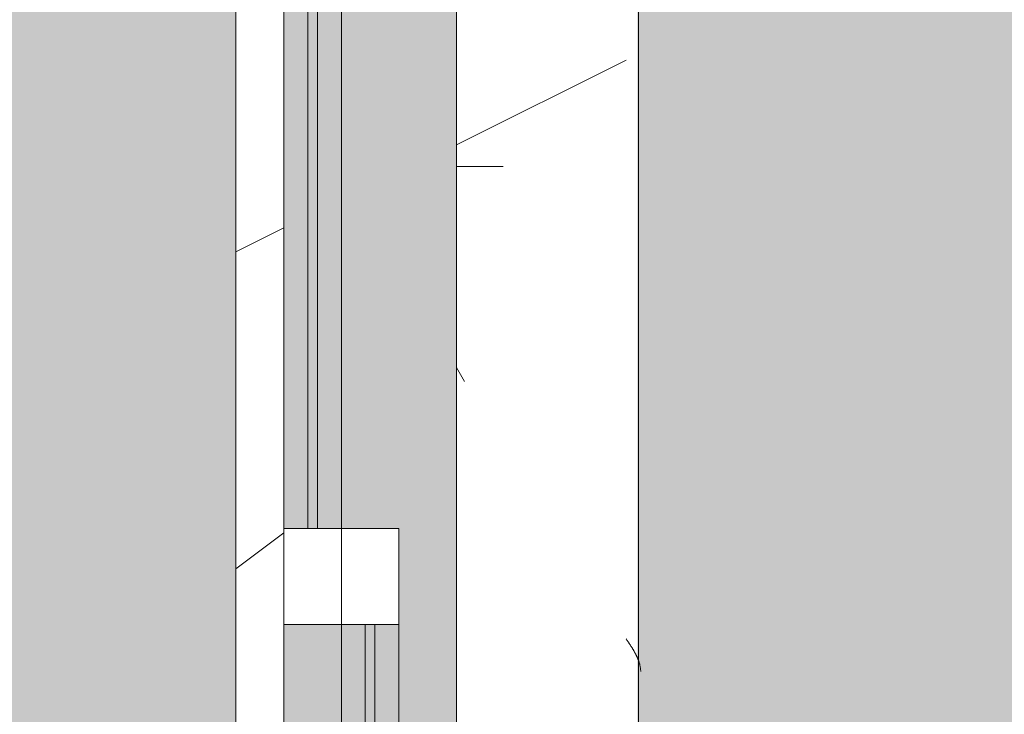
# Model space of a CAD drawing. Header units: millimetres. Extents: x 5980700 to 6194397, y -12939 to 2351883.
# Tile 211 of 587: x 6060451 to 6060965, y -968 to -606. Entities that reach past the tile are written whole.
import ezdxf

# ---------------------------------------------------------------- set-up
doc = ezdxf.new("R2010")
doc.units = ezdxf.units.MM
for name, color, linetype, lineweight in [('A-DOOR-FRAM', 31, 'Continuous', 18), ('A-DOOR-GLAZ', 31, 'Continuous', 9), ('A-FLOR-PATT', 8, 'Continuous', 18), ('A-GLAZ', 151, 'Continuous', 9), ('A-GLAZ-SILL', 1, 'Continuous', 9), ('A-WALL', 113, 'Continuous', 18), ('A-WALL-PATT', 111, 'Continuous', 25)]:
    doc.layers.add(name, color=color, linetype=linetype, lineweight=lineweight)

# ---------------------------------------------------------------- blocks, each defined once
blk = doc.blocks.new('FX-HRT-JANELA_CORRER-4FLS - 270x190cm-4FLS-ALU-3_0cmFolha 5-V55-PLANTA DE CAIMENTO DE PISOS - TÉRREO')
at = {"layer": 'A-DOOR-FRAM', "lineweight": 5}
h = blk.add_hatch(color=251, dxfattribs=at)
h.paths.add_polyline_path([(1280.000000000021, -34.99999999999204), (690.000000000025, -34.99999999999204), (690.000000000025, -47.4999999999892), (1280.000000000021, -47.4999999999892)])
h.paths.add_polyline_path([(1280.000000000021, -17.49999999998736), (690.000000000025, -17.49999999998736), (690.000000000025, -29.99999999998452), (1280.000000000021, -29.99999999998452)])
h = blk.add_hatch(color=251, dxfattribs=at)
h.paths.add_polyline_path([(639.9999999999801, -77.49999999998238), (639.9999999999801, -64.99999999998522), (49.99999999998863, -64.99999999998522), (49.99999999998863, -77.49999999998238), (456.7510538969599, -77.49999999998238)])
h.paths.add_polyline_path([(639.9999999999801, -57.49999999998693), (639.9999999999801, -47.4999999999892), (49.99999999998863, -47.49999999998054), (49.99999999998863, -59.99999999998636), (639.9999999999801, -59.99999999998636)])
at = {"layer": 'A-DOOR-GLAZ', "lineweight": 5}
h = blk.add_hatch(dxfattribs=at)
h.set_pattern_fill('FP_77', color=256, style=0, pattern_type=2)
h.set_pattern_definition([(135, (-231.441, -20191.887), (-449.0128060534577, -449.0128060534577), []), (135, (-231.441, -20033.137), (-898.0256121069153, 5.684341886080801e-14), []), (135, (-231.441, -20350.637), (-898.0256121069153, 5.684341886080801e-14), [])])
h.paths.add_polyline_path([(1329.999999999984, -29.99999999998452), (1329.999999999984, -17.50000000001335), (1280.000000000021, -17.49999999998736), (1280.000000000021, -47.4999999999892), (1329.999999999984, -47.4999999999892), (1329.999999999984, -34.99999999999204)])
h.paths.add_polyline_path([(690.000000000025, -47.4999999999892), (690.000000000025, -17.49999999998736), (639.9999999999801, -17.49999999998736), (639.9999999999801, -47.4999999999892)])
for points in [[(1280.000000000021, -29.99999999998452), (690.000000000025, -29.99999999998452), (690.000000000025, -34.99999999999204), (1280.000000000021, -34.99999999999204)], [(639.9999999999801, -64.99999999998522), (639.9999999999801, -59.99999999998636), (49.99999999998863, -59.99999999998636), (49.99999999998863, -64.99999999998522), (456.7510538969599, -64.99999999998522)]]:
    blk.add_hatch(color=255, dxfattribs=at).paths.add_polyline_path(points)
at = {"layer": 'A-GLAZ', "lineweight": 5}
h = blk.add_hatch(color=251, dxfattribs=at)
h.paths.add_polyline_path([(1329.999999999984, -77.49999999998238), (1329.999999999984, -47.4999999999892), (690.000000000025, -47.4999999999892), (689.9999999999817, -77.49999999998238), (1221.320620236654, -77.49999999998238)])
h.paths.add_polyline_path([(1329.999999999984, -17.49999999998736), (1329.999999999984, 12.50000000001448), (-1330.000000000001, 12.50000000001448), (-1330.000000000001, -17.49999999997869), (-639.9999999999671, -17.49999999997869), (-640.0000000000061, -47.49999999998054), (639.9999999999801, -47.4999999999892), (639.9999999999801, -17.49999999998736), (1280.000000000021, -17.49999999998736)])
h.paths.add_polyline_path([(-689.9999999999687, -47.49999999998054), (-1330.000000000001, -47.49999999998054), (-1330.000000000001, -77.49999999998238), (-690.000000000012, -77.49999999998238), (-690.000000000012, -57.49999999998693)])
at = {"layer": 'A-DOOR-FRAM', "color": 250, "lineweight": 5}
for p, q in [((690.0000000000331, -17.50000000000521), (640.0000000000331, -17.50000000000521)), ((640.0000000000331, -17.50000000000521), (640.0000000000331, -47.50000000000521)), ((690.0000000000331, -47.50000000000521), (690.0000000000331, -17.50000000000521)), ((639.9999999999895, -77.49999999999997), (639.9999999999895, -47.49999999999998)), ((640.0000000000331, -47.50000000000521), (690.0000000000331, -47.50000000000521)), ((689.9999999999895, -47.49999999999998), (689.9999999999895, -77.49999999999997)), ((689.9999999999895, -77.49999999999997), (639.9999999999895, -77.49999999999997))]:
    blk.add_line(p, q, dxfattribs=at)
at = {"layer": 'A-DOOR-FRAM', "color": 90, "lineweight": 5}
for p, q in [((1280.000000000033, -17.50000000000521), (690.0000000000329, -17.50000000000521)), ((49.99999999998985, -47.49999999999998), (639.9999999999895, -47.49999999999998)), ((690.0000000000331, -47.50000000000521), (1280.000000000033, -47.50000000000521)), ((639.9999999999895, -77.49999999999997), (49.99999999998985, -77.49999999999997))]:
    blk.add_line(p, q, dxfattribs=at)
at = {"layer": 'A-DOOR-GLAZ', "color": 250, "lineweight": 5}
for p, q in [((1280.000000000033, -30.00000000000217), (690.0000000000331, -30.00000000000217)), ((690.0000000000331, -30.00000000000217), (690.0000000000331, -35.00000000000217)), ((690.0000000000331, -35.00000000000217), (1280.000000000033, -35.00000000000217)), ((49.99999999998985, -59.99999999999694), (639.9999999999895, -59.99999999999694)), ((639.9999999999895, -59.99999999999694), (639.9999999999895, -64.99999999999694)), ((639.9999999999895, -64.99999999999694), (49.99999999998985, -64.99999999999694))]:
    blk.add_line(p, q, dxfattribs=at)
at = {"layer": 'A-GLAZ', "color": 90, "lineweight": 5}
for p, q in [((1329.999999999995, 12.49999999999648), (-1330.000000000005, 12.49999999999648)), ((689.9999999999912, -77.5), (1329.999999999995, -77.5))]:
    blk.add_line(p, q, dxfattribs=at)
blk = doc.blocks.new('FP_57-PLANTA DE CAIMENTO DE PISOS - TÉRREO')
at = {"layer": 'A-GLAZ-SILL', "lineweight": 5}
for p, q in [((709.9262342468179, 107.832923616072), (710.1518938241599, 107.9010792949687)), ((710.1518938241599, 107.9010792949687), (710.3775534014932, 107.9664662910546)), ((710.3775534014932, 107.9664662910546), (710.6032129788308, 108.029058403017)), ((710.6032129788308, 108.029058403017), (710.8288725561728, 108.0888305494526)), ((710.8288725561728, 108.0888305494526), (711.0545321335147, 108.1457587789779)), ((711.0545321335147, 108.1457587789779), (711.2801917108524, 108.1998202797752)), ((711.2801917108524, 108.1998202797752), (711.5058512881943, 108.2509933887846)), ((711.5058512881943, 108.2509933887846), (711.7315108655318, 108.2992576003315)), ((711.7315108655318, 108.2992576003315), (711.9571704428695, 108.3445935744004)), ((711.9571704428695, 108.3445935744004), (712.1828300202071, 108.3869831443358)), ((712.1828300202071, 108.3869831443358), (712.4084895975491, 108.4264093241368)), ((712.4084895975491, 108.4264093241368), (712.6341491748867, 108.4628563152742)), ((712.6341491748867, 108.4628563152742), (712.8598087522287, 108.496309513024)), ((712.8598087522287, 108.496309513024), (713.0854683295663, 108.5267555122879)), ((713.0854683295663, 108.5267555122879), (713.311127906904, 108.5541821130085)), ((713.311127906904, 108.5541821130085), (713.5367874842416, 108.5785783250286)), ((713.5367874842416, 108.5785783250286), (713.7624470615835, 108.5999343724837)), ((713.7624470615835, 108.5999343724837), (713.9881066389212, 108.6182416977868)), ((713.9881066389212, 108.6182416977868), (714.2137662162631, 108.6334929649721)), ((714.2137662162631, 108.6334929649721), (714.4394257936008, 108.6456820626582)), ((714.4394257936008, 108.6456820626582), (714.6650853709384, 108.6548041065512)), ((699.9972128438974, 102.6675251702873), (700.222872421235, 102.8170599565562)), ((700.222872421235, 102.8170599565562), (700.4485319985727, 102.9658632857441)), ((700.4485319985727, 102.9658632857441), (700.6741915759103, 103.1138755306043)), ((700.6741915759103, 103.1138755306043), (700.8998511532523, 103.2610373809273)), ((700.8998511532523, 103.2610373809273), (701.1255107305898, 103.4072898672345)), ((701.1255107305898, 103.4072898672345), (701.3511703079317, 103.5525743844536)), ((701.3511703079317, 103.5525743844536), (701.5768298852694, 103.6968327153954)), ((701.5768298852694, 103.6968327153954), (701.8024894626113, 103.840007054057)), ((701.8024894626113, 103.840007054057), (702.0281490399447, 103.9820400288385)), ((702.0281490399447, 103.9820400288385), (702.2538086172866, 104.1228747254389)), ((702.2538086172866, 104.1228747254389), (702.4794681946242, 104.2624547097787)), ((702.4794681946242, 104.2624547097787), (702.7051277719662, 104.4007240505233)), ((702.7051277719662, 104.4007240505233), (702.9307873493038, 104.5376273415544)), ((702.9307873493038, 104.5376273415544), (703.1564469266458, 104.6731097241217)), ((703.1564469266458, 104.6731097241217), (703.3821065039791, 104.8071169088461)), ((703.3821065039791, 104.8071169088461), (703.6077660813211, 104.9395951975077)), ((703.6077660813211, 104.9395951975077), (703.8334256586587, 105.0704915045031)), ((703.8334256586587, 105.0704915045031), (704.0590852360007, 105.1997533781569)), ((704.0590852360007, 105.1997533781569), (704.2847448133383, 105.3273290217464)), ((704.2847448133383, 105.3273290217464), (704.5104043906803, 105.4531673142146)), ((704.5104043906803, 105.4531673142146), (704.7360639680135, 105.5772178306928)), ((704.7360639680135, 105.5772178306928), (704.9617235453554, 105.6994308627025)), ((704.9617235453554, 105.6994308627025), (705.1873831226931, 105.819757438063)), ((705.1873831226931, 105.819757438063), (705.413042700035, 105.9381493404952)), ((705.413042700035, 105.9381493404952), (705.6387022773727, 106.0545591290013)), ((705.6387022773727, 106.0545591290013), (705.8643618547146, 106.1689401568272)), ((705.8643618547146, 106.1689401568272), (706.0900214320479, 106.2812465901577)), ((706.0900214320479, 106.2812465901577), (706.3156810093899, 106.3914334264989)), ((706.3156810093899, 106.3914334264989), (706.5413405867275, 106.499456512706)), ((706.5413405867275, 106.499456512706), (706.7670001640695, 106.6052725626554)), ((706.7670001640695, 106.6052725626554), (706.9926597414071, 106.708839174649)), ((706.9926597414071, 106.708839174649), (707.2183193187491, 106.8101148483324)), ((707.2183193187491, 106.8101148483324), (707.4439788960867, 106.9090590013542)), ((707.4439788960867, 106.9090590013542), (707.6696384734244, 107.0056319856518)), ((707.6696384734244, 107.0056319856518), (707.8952980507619, 107.0997951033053)), ((707.8952980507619, 107.0997951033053), (708.1209576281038, 107.1915106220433)), ((708.1209576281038, 107.1915106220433), (708.3466172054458, 107.2807417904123)), ((708.3466172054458, 107.2807417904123), (708.5722767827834, 107.3674528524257)), ((708.5722767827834, 107.3674528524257), (708.7979363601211, 107.4516090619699)), ((708.7979363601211, 107.4516090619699), (709.0235959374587, 107.5331766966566)), ((709.0235959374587, 107.5331766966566), (709.2492555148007, 107.6121230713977)), ((709.2492555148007, 107.6121230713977), (709.4749150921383, 107.6884165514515)), ((709.4749150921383, 107.6884165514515), (709.7005746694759, 107.7620265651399)), ((709.7005746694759, 107.7620265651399), (709.9262342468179, 107.832923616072)), ((697.5149574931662, 100.9916647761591), (697.7406170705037, 101.1452436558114)), ((697.7406170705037, 101.1452436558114), (697.9662766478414, 101.2987609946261)), ((697.9662766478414, 101.2987609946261), (698.1919362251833, 101.4521552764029)), ((698.1919362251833, 101.4521552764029), (698.417595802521, 101.605365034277)), ((698.417595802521, 101.605365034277), (698.6432553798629, 101.7583288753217)), ((698.6432553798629, 101.7583288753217), (698.8689149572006, 101.9109855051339)), ((698.8689149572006, 101.9109855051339), (699.0945745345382, 102.0632737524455)), ((699.0945745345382, 102.0632737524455), (699.3202341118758, 102.215132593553)), ((699.3202341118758, 102.215132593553), (699.5458936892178, 102.3665011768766)), ((699.5458936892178, 102.3665011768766), (699.7715532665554, 102.5173188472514)), ((699.7715532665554, 102.5173188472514), (699.9972128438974, 102.6675251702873))]:
    blk.add_line(p, q, dxfattribs=at)
at = {"layer": 'A-GLAZ-SILL', "color": 90, "lineweight": 5}
blk.add_line((1374.999999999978, 107.4999999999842), (-1374.999999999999, 107.4999999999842), dxfattribs=at)
blk = doc.blocks.new('CC_PEITORIL - PEITORIL-V56-PLANTA DE CAIMENTO DE PISOS - TÉRREO')
at = {"layer": 'A-GLAZ-SILL', "lineweight": 5}
h = blk.add_hatch(dxfattribs=at)
h.set_pattern_fill('FP_78', color=256, style=0, pattern_type=2)
h.set_pattern_definition([(90, (-231.441, -20191.887), (-101.6, 406.4), [33.528, -271.272, 33.528, -271.272, -1625.6]), (90, (-231.441, -20191.887), (-101.6, 406.4), [-609.6, 33.528, -576.072, 33.528, -271.272, -711.2]), (90, (-231.441, -20191.887), (-101.6, 406.4), [-1524, 33.528, -169.672, 33.528, -474.472]), (210, (-282.241, -20039.487), (-301.1527240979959, -291.1881810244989), [33.528, -271.272, 33.528, -1896.872]), (210, (-282.241, -20039.487), (-301.1527240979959, -291.1881810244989), [-338.328, -271.272, 33.528, -576.072, -1016]), (210, (-282.241, -20039.487), (-301.1527240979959, -291.1881810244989), [-1219.2, 33.528, -271.272, 33.528, -677.672]), (210, (-282.241, -20039.487), (-301.1527240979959, -291.1881810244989), [-1557.528, -169.672, 33.528, -474.472]), (329.9999999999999, (-485.441, -19988.687), (402.7527240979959, -115.211818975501), [33.528, -271.272, 33.528, -1896.872]), (329.9999999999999, (-485.441, -19988.687), (402.7527240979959, -115.211818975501), [-338.328, -271.272, 33.528, -576.072, -1016]), (329.9999999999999, (-485.441, -19988.687), (402.7527240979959, -115.211818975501), [-1219.2, 33.528, -271.272, 33.528, -677.672]), (329.9999999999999, (-485.441, -19988.687), (402.7527240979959, -115.211818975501), [-1557.528, -169.672, 33.528, -474.472])])
h.paths.add_polyline_path([(1374.999999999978, 100.9916647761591), (-1374.999999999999, 100.9916647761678), (-1374.999999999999, 77.4999999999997), (-1350.000000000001, 77.4999999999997), (-1350.000000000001, 12.50000000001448), (1349.999999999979, 12.50000000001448), (1349.999999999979, 77.4999999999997), (1374.999999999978, 77.4999999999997)])
h = blk.add_hatch(dxfattribs=at)
h.set_pattern_fill('FP_79', color=256, style=0, pattern_type=2)
h.set_pattern_definition([(306.87, (-1818.941, -19556.887), (-3175.008507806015, 4762.494328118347), [793.75, -7143.75]), (296.565, (-1342.691, -18604.387), (1587.499067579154, -1587.501456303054), [1774.879, -1774.879]), (288.435, (-548.941, -18604.387), (1587.50290376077, -3174.997452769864), [1004.024, -4016.092])])
h.paths.add_polyline_path([(1374.999999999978, 100.9916647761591), (-1374.999999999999, 100.9916647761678), (-1374.999999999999, 77.4999999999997), (-1350.000000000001, 77.4999999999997), (-1350.000000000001, 12.50000000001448), (1349.999999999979, 12.50000000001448), (1349.999999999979, 77.4999999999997), (1374.999999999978, 77.4999999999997)])
at = {"layer": 'A-GLAZ', "color": 90, "lineweight": 5}
blk.add_blockref('FP_57-PLANTA DE CAIMENTO DE PISOS - TÉRREO', (0, 0), dxfattribs=at)
blk = doc.blocks.new('BE-PMSa-MOD-ARQ-CONEXAODOFUTURO-EX-000-R_rvt-1-PLANTA DE CAIMENTO DE PISOS - TÉRREO')
at = {"layer": 'A-FLOR-PATT', "lineweight": 5}
h = blk.add_hatch(dxfattribs=at)
h.set_pattern_fill('FP_2', color=135, style=0, pattern_type=2)
h.set_pattern_definition([(0, (0, 0), (812.8, 203.2), [33.528, -576.072, 33.528, -576.072, -3251.2]), (0, (0, 0), (812.8, 203.2), [-1219.2, 33.528, -1185.672, 33.528, -576.072, -1422.4]), (0, (0, 0), (812.8, 203.2), [-3048, 33.528, -372.872, 33.528, -982.472]), (120, (304.8, 101.6), (-582.3763620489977, 602.3054481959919), [33.52799999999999, -576.0719999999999, 33.52799999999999, -576.0719999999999, -3251.199999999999]), (120, (304.8, 101.6), (-582.3763620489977, 602.3054481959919), [-1219.2, 33.52799999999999, -1185.672, 33.52799999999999, -576.0719999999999, -1422.4]), (120, (304.8, 101.6), (-582.3763620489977, 602.3054481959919), [-3048, 33.52799999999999, -372.8719999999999, 33.52799999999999, -982.4719999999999]), (240, (406.4, 508), (-230.4236379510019, -805.5054481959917), [33.528, -576.072, 33.528, -576.072, -3251.2]), (240, (406.4, 508), (-230.4236379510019, -805.5054481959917), [-1219.2, 33.528, -1185.672, 33.528, -576.072, -1422.4]), (240, (406.4, 508), (-230.4236379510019, -805.5054481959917), [-3048, 33.528, -372.872, 33.528, -982.472])])
h.paths.add_polyline_path([(13153.13200708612, -10125.84100563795), (14705.38782324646, -10125.84100563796), (14705.38782324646, -9779.8857164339), (14699.38782324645, -9779.8857164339), (14699.38782324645, -9763.237570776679), (14681.68558745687, -9763.757413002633), (14670.96395493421, -9768.482704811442), (14665.88782324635, -9780.73757077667), (14665.88782324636, -9856.278958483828), (14670.73620676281, -9865.0681674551), (14677.45883342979, -9868.493127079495), (14678.38782324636, -9869.242380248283), (14678.38782324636, -9881.040871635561), (14674.1436913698, -9882.10035906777), (14663.09686027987, -9878.012306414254), (14654.48340806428, -9869.156476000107), (14652.0250349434, -9859.981702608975), (14651.89263271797, -9855.73757077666), (14650.88782324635, -9855.73757077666), (14651.89263271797, -9780.73757077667), (14653.73085252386, -9770.127241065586), (14655.24199762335, -9764.487570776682), (14667.13782324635, -9752.591745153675), (14683.38782324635, -9748.23757077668), (14699.38782324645, -9748.23757077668), (14699.38782324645, -9731.589425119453), (14705.38782324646, -9731.589425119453), (14705.38782324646, -9705.737570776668), (14755.38782324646, -9705.737570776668), (14755.38782324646, -9754.737570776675), (14795.38782324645, -9754.737570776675), (14796.02424042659, -9756.737570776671), (14812.38782324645, -9756.737570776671), (14811.36426821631, -9815.737570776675), (14810.34779546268, -9815.737570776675), (14811.47778338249, -9818.171971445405), (14811.43015556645, -9819.291362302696), (14811.44856252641, -9820.918341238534), (14827.38782324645, -9827.197475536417), (14827.38782324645, -10125.84100563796), (21231.38515489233, -10125.84100563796), (21231.38515489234, 5919.158994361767), (12003.88515489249, 5918.472013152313), (12003.8851548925, 5447.158205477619), (12268.88333741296, 5447.158205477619), (12268.88333741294, 4674.158994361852), (15653.88333741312, 4674.158994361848), (15653.88333741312, 5447.158205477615), (15923.88333741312, 5447.15820547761), (15923.88333741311, 4674.158994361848), (19999.38682609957, 4674.158994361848), (19999.38682609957, 5447.158205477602), (20269.38682609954, 5447.158205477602), (20269.38682609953, 4280.731645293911), (20299.38682609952, 4280.731645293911), (20298.51487451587, 1530.731645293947), (20269.38682609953, 1530.731645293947), (20269.38682609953, 1143.558994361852), (20299.38682609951, 1143.558994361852), (20298.51487451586, -1606.441005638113), (20269.38682609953, -1606.441005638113), (20269.38682609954, -2040.191005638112), (20299.38682609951, -2040.191005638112), (20298.51487451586, -4790.191005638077), (20269.38682609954, -4790.191005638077), (20269.38682609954, -5273.941005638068), (20299.38682609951, -5273.941005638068), (20298.51487451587, -8023.941005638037), (20269.38682609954, -8023.941005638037), (20269.38682609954, -9308.841005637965), (19999.38682609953, -9308.841005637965), (19999.38682609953, -8513.841794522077), (19913.38333741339, -8513.841794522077), (19913.38333741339, -8347.825683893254), (19635.38599049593, -8347.825683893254), (19635.38599049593, -8377.825683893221), (16285.38599049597, -8376.953732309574), (16285.38599049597, -8347.825683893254), (15971.88333741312, -8347.825683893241), (15971.88333741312, -8513.84179452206), (15921.38515489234, -8513.84179452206), (15921.38515489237, -9312.594001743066), (15651.38515489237, -9312.594001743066), (15651.3851548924, -8513.84179452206), (15603.38515489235, -8513.841794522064), (15603.38515489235, -8377.825683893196), (12316.88333741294, -8377.82568389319), (12316.88333741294, -8513.841794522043), (12268.88333741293, -8513.841794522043), (12268.88333741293, -9312.59400174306), (11998.88333741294, -9312.59400174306), (11998.88333741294, -8513.841794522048), (11950.88333741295, -8513.841794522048), (11950.88333741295, -8347.825683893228), (11867.63333741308, -8347.825683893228), (11867.63333741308, -8377.82568389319), (8517.633337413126, -8376.953732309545), (8517.633337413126, -8347.825683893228), (8434.383337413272, -8347.825683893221), (8434.383337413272, -8468.841794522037), (8419.38333741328, -8468.841794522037), (8419.38333741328, -8498.841794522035), (8434.383337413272, -8498.841794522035), (8434.383337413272, -8513.841794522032), (8386.383337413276, -8513.841794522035), (8386.383337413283, -9312.594001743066), (8116.383337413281, -9312.594001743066), (8116.383337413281, -9125.841005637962), (2121.38333741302, -9125.841005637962), (2121.38333741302, -9312.594001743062), (1851.383337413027, -9312.594001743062), (1851.383337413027, -9125.841005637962), (-4143.616662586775, -9125.841005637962), (-4143.616662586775, -9312.594001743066), (-4413.616662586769, -9312.594001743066), (-4413.616662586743, -8513.841794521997), (-4461.61666258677, -8513.841794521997), (-4461.61666258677, -8498.841794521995), (-4446.616662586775, -8498.841794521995), (-4446.616662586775, -8468.841794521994), (-4461.61666258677, -8468.841794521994), (-4461.61666258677, -8347.825683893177), (-4547.366662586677, -8347.825683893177), (-4547.366662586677, -8377.825683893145), (-7897.36666258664, -8376.953732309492), (-7897.36666258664, -8347.825683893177), (-7983.116662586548, -8347.825683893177), (-7983.116662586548, -8513.841794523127), (-8031.114845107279, -8513.841794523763), (-8031.114845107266, -9308.841005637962), (-8301.114845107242, -9308.841005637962), (-8301.114845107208, -8513.84179452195), (-8349.116662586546, -8513.841794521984), (-8349.116662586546, -8347.825683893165), (-8354.864845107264, -8347.825683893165), (-8354.864845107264, -8377.825683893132), (-11704.86484510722, -8376.953732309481), (-11704.86484510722, -8347.825683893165), (-11710.61666258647, -8347.825683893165), (-11710.61666258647, -8513.841794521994), (-11758.61484510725, -8513.841794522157), (-11758.61484510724, -9308.841005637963), (-12028.61484510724, -9308.841005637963), (-12028.61484510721, -8513.841794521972), (-12076.61666258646, -8513.841794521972), (-12076.61666258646, -8347.825683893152), (-12498.61666258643, -8347.825683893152), (-12498.61666258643, -8377.82568389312), (-15848.61666258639, -8376.953732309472), (-15848.61666258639, -8347.825683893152), (-16270.61666258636, -8347.82568389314), (-16270.61666258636, -8513.841794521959), (-16356.6158860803, -8513.84179452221), (-16356.61588608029, -9308.841005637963), (-16626.61588608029, -9308.841005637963), (-16626.61588608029, -7987.079408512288), (-16656.61588608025, -7987.079408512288), (-16655.74393449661, -5237.079408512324), (-16626.61588608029, -5237.079408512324), (-16626.61588608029, -4803.341005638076), (-16656.61588608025, -4803.341005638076), (-16655.7439344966, -2053.341005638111), (-16626.61588608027, -2053.341005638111), (-16626.61588608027, -1620.841794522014), (-16656.61588608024, -1620.841794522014), (-16655.74393449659, 1129.158205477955), (-16626.61588608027, 1129.158205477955), (-16626.61588608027, 1534.158205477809), (-16656.61588608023, 1534.158205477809), (-16655.74393449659, 4284.158205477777), (-16626.61588608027, 4284.158205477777), (-16626.61588608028, 5479.158994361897), (-16356.61588608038, 5479.158994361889), (-16356.61588608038, 4674.158994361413), (-12028.61666258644, 4674.158994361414), (-12028.61666258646, 5447.158205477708), (-11733.61666258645, 5446.941285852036), (-11733.61666258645, 4674.158994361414), (-8301.114845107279, 4674.158994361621), (-8301.114845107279, 5447.158205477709), (-8031.114845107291, 5447.158205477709), (-8031.114845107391, 5919.158994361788), (-17588.61484510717, 5919.158994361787), (-17588.6148451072, -10125.84100563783), (8442.166919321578, -10125.84100563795)])
h.paths.add_polyline_path([(14664.88301377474, -9780.73757077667), (14665.63226694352, -9779.779781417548), (14664.44050548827, -9775.73581322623)])
h.paths.add_polyline_path([(-16089.6590788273, -8758.10531785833), (-16115.54098333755, -8754.697900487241), (-16139.6590788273, -8744.707858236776), (-16160.36975694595, -8728.815995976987), (-16176.26161920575, -8708.105317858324), (-16186.2516614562, -8683.987222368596), (-16189.6590788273, -8658.105317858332), (-16186.2516614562, -8632.223413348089), (-16176.26161920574, -8608.105317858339), (-16160.36975694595, -8587.39463973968), (-16139.6590788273, -8571.502777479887), (-16115.54098333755, -8561.512735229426), (-16089.6590788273, -8558.105317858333), (-16063.77717431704, -8561.512735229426), (-16039.65907882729, -8571.502777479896), (-16018.94840070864, -8587.394639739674), (-16003.05653844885, -8608.105317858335), (-15993.06649619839, -8632.22341334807), (-15989.6590788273, -8658.105317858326), (-15993.06649619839, -8683.987222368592), (-16003.05653844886, -8708.10531785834), (-16018.94840070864, -8728.815995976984), (-16039.65907882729, -8744.707858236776), (-16063.77717431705, -8754.697900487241)])
h.paths.add_polyline_path([(19732.71217533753, -8754.668450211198), (19706.83027082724, -8751.260990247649), (19682.71217533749, -8741.270823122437), (19660.00862136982, -8722.781563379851), (19646.10963495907, -8704.667825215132), (19636.11959270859, -8680.54942825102), (19632.71217533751, -8648.664394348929), (19632.71217533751, -8622.782813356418), (19636.11959270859, -8596.901232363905), (19646.10963495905, -8572.783438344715), (19662.00149721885, -8552.073019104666), (19682.71217533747, -8536.181355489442), (19706.83027082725, -8526.191438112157), (19732.7121753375, -8522.784063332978), (19758.59407984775, -8526.191438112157), (19782.71217533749, -8536.181355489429), (19803.42285345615, -8552.073019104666), (19819.31471571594, -8572.783438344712), (19829.30475796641, -8596.901232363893), (19832.7121753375, -8628.39034617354), (19832.7121753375, -8654.66720021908), (19827.88084468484, -8683.987101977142), (19816.67739151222, -8708.104895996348), (19803.42285345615, -8725.378762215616), (19782.71217533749, -8741.27082312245), (19758.59407984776, -8751.260990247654)])
h.paths.add_polyline_path([(15648.38515489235, -8468.841794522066), (15650.88333741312, -8468.841794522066), (15650.88333741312, -8347.825683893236), (15648.38515489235, -8347.825683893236), (15648.38515489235, -8375.919436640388)])
h.paths.add_polyline_path([(-15957.766248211, 4689.65210732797), (-15964.016248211, 4691.326789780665), (-15966.60508297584, 4693.313272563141), (-15969.84032103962, 4698.916869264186), (-15969.84032103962, 4705.387345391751), (-15966.60508297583, 4710.990942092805), (-15961.00148627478, 4714.226180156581), (-15954.53101014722, 4714.226180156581), (-15948.92741344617, 4710.990942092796), (-15945.69217538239, 4705.387345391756), (-15945.69217538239, 4698.916869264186), (-15948.92741344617, 4693.313272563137), (-15954.53101014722, 4690.078034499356)])
h.paths.add_polyline_path([(19572.98503538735, 4699.192323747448), (19566.73503538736, 4700.867006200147), (19564.14620062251, 4702.853488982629), (19560.91096255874, 4708.45708568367), (19560.91096255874, 4714.927561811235), (19564.14620062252, 4720.531158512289), (19569.74979732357, 4723.766396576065), (19576.22027345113, 4723.766396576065), (19581.82387015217, 4720.53115851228), (19585.05910821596, 4714.927561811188), (19585.05910821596, 4708.457085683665), (19581.82387015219, 4702.853488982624), (19576.22027345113, 4699.618250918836)])
h.paths.add_polyline_path([(19732.7121753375, 4730.240264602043), (19706.83027082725, 4733.647681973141), (19682.7121753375, 4743.637724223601), (19662.00149721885, 4759.529586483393), (19646.10963495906, 4780.240264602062), (19636.11959270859, 4804.358360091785), (19632.71217533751, 4830.240264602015), (19636.11959270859, 4856.122169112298), (19646.10963495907, 4880.240264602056), (19662.00149721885, 4900.950942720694), (19682.7121753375, 4916.84280498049), (19706.83027082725, 4926.832847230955), (19732.7121753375, 4930.240264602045), (19758.59407984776, 4926.832847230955), (19782.71217533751, 4916.842804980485), (19803.42285345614, 4900.950942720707), (19819.31471571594, 4880.240264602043), (19829.30475796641, 4856.122169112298), (19832.7121753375, 4830.24026460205), (19829.30475796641, 4804.358360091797), (19819.31471571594, 4780.240264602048), (19803.42285345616, 4759.529586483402), (19782.71217533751, 4743.63772422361), (19758.59407984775, 4733.647681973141)])
h.paths.add_polyline_path([(-16089.6590788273, 4736.408178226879), (-16115.54098333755, 4739.815595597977), (-16139.6590788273, 4749.805637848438), (-16160.36975694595, 4765.697500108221), (-16176.26161920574, 4786.408178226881), (-16186.2516614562, 4810.526273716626), (-16189.6590788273, 4836.408178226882), (-16186.2516614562, 4862.29008273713), (-16176.26161920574, 4886.408178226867), (-16160.36975694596, 4907.118856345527), (-16139.6590788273, 4923.010718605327), (-16115.54098333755, 4933.000760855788), (-16089.6590788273, 4936.408178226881), (-16063.77717431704, 4933.000760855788), (-16039.6590788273, 4923.010718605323), (-16018.94840070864, 4907.118856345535), (-16003.05653844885, 4886.408178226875), (-15993.06649619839, 4862.29008273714), (-15989.6590788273, 4836.408178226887), (-15993.06649619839, 4810.526273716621), (-16003.05653844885, 4786.408178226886), (-16018.94840070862, 4765.697500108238), (-16039.6590788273, 4749.805637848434), (-16063.77717431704, 4739.815595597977)])
h = blk.add_hatch(dxfattribs=at)
h.set_pattern_fill('FP_109', color=133, style=0, pattern_type=2)
h.set_pattern_definition([(49.99999999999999, (0, 0), (182.184668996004, -15.93908553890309), [19.05, -209.55]), (355, (0, 0), (-35.24242749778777, 191.0566080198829), [15.24, -167.64]), (100.451, (15.182, -1.328), (146.9425016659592, 175.1166878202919), [16.19, -178.09]), (46.184, (0, 50.8), (271.0788941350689, -42.04327417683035), [28.575, -314.325]), (96.636, (22.59, 47.297), (237.4025071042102, 247.4272132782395), [24.285, -267.135]), (351.184, (0, 50.8), (237.404605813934, 247.4251178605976), [22.86, -251.46]), (21, (25.4, 38.1), (151.6148798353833, -102.2655185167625), [19.05, -209.55]), (326, (25.4, 38.1), (61.80235996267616, 184.1877424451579), [15.24, -167.64]), (71.45100000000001, (38.035, 29.578), (213.4170626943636, 81.92136778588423), [16.19, -178.09]), (37.50000000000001, (0, 0), (3.08832282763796, 84.55507579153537), [8.382, -157.226, 8.382, -161.798, -168.275]), (37.50000000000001, (0, 0), (3.08832282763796, 84.55507579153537), [-335.788, 8.382, -159.893]), (7.499999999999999, (0, 0), (66.81943811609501, 100.1807470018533), [8.382, -88.646, 8.382, -153.416, -64.135]), (7.499999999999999, (0, 0), (66.81943811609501, 100.1807470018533), [-258.826, 8.382, -55.753]), (327.5, (-56.642, 0), (135.5904877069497, -5.7289126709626), [8.382, -55.118, 8.382, -189.738, -262.89]), (327.5, (-56.642, 0), (135.5904877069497, -5.7289126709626), [-261.62, 8.382, -254.508]), (317.5, (-82.042, 0), (148.1288864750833, 25.42676126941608), [8.382, -74.168, 8.382, -123.19, -186.69]), (317.5, (-82.042, 0), (148.1288864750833, 25.42676126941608), [-214.122, 8.382, -178.308])])
h.paths.add_polyline_path([(-4441.627696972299, -8177.825683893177), (-4441.627696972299, -8167.82568389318), (-4451.627696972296, -8167.82568389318), (-4451.627696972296, -8177.825683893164)])
h.paths.add_polyline_path([(20075.50989163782, -8167.825683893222), (20089.3868260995, -8167.825683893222), (20089.38682609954, -5194.841794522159), (19913.38333741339, -5194.841794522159), (19913.38333741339, -4838.84179452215), (20089.38682609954, -4838.841794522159), (20089.38682609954, -2003.841794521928), (19923.3833374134, -2003.841794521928), (19923.38333741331, -1915.841005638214), (15956.88333741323, -1915.841005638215), (15956.88333741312, -2008.841794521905), (15620.88333741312, -2008.841794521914), (15620.88333741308, -1915.841005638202), (12301.88333741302, -1915.841005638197), (12301.88333741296, -2008.841794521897), (11965.88333741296, -2008.84179452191), (11965.88333741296, -1915.841005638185), (9479.379702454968, -1915.841005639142), (9479.379702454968, -1900.841005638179), (8579.379702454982, -1900.841005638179), (8579.379702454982, -2050.841005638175), (11830.88333741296, -2050.841005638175), (11830.88333741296, -2143.841794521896), (12436.88333741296, -2143.841794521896), (12436.88333741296, -2050.84100563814), (15485.88333741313, -2050.841005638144), (15485.88333741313, -2143.841794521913), (16091.88333741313, -2143.841794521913), (16091.88333741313, -2050.841005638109), (19788.3833374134, -2050.841005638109), (19788.3833374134, -2138.841794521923), (19964.38682609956, -2138.841794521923), (19964.38682609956, -4713.841794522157), (19788.3833374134, -4713.841794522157), (19788.3833374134, -5319.841794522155), (19964.38682609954, -5319.841794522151), (19964.38682609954, -8042.825683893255), (8511.785154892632, -8042.825683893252), (8511.785154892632, -4063.84179452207), (8559.379702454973, -4063.841794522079), (8559.379702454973, -3457.84179452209), (8511.785154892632, -3457.84179452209), (8511.785154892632, -2770.84100563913), (8500.374635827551, -2770.84100563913), (8500.374635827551, -2640.841005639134), (8511.785154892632, -2640.841005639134), (8511.785154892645, -2138.841794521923), (8549.379702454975, -2138.826511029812), (8549.379702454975, -1900.841005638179), (8539.379702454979, -1900.841005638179), (8539.379702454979, -1915.841005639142), (8424.379702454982, -1915.841005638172), (8424.379702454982, -2003.841794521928), (8386.785154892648, -2003.841794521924), (8386.785154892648, -3582.841794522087), (8434.379702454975, -3582.841794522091), (8434.379702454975, -3938.841794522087), (8386.78515489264, -3938.841794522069), (8386.78515489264, -8167.825683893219), (19983.39944753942, -8167.825683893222)])
h.paths.add_polyline_path([(-4451.627696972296, -8167.82568389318), (-4451.627696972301, -1915.841005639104), (-4556.62769697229, -1915.841005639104), (-4556.62769697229, -1900.841005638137), (-4566.627696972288, -1900.841005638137), (-4566.627696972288, -2740.841005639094), (-4556.627696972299, -2740.841005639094), (-4556.627696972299, -2751.841005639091), (-4536.622630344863, -2751.841005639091), (-4536.622630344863, -2640.841005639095), (-4517.622630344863, -2640.841005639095), (-4517.622630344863, -2770.841005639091), (-4556.627696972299, -2770.841005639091), (-4556.627696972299, -2780.841005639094), (-4566.627696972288, -2780.841005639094), (-4566.627696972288, -2820.841005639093), (-4576.627696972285, -2820.841005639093), (-4576.627696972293, -8042.825683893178), (-16321.61588607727, -8042.825683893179), (-16321.61588608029, -5319.841794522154), (-16145.61666258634, -5319.841794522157), (-16145.61666258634, -4713.841794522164), (-16321.61588608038, -4713.841794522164), (-16321.61588608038, -2138.841794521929), (-16145.61666258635, -2138.841794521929), (-16145.61666258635, -2050.841005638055), (-12201.61666258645, -2050.841005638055), (-12201.61666258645, -2138.841794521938), (-11585.61666258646, -2138.841794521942), (-11585.61666258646, -2050.841005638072), (-8474.116662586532, -2050.841005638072), (-8474.116662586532, -2138.841794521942), (-7858.116662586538, -2138.841794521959), (-7858.116662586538, -2050.841005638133), (-4596.627696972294, -2049.966749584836), (-4596.627696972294, -1900.841005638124), (-5496.627696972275, -1900.841005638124), (-5496.627696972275, -1915.841005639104), (-7993.116662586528, -1915.841005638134), (-7993.116662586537, -2003.841794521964), (-8339.116662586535, -2003.841794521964), (-8339.116662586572, -1915.841005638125), (-11720.6166625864, -1915.841005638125), (-11720.61666258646, -2003.841794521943), (-12066.61666258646, -2003.841794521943), (-12066.61666258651, -1915.841005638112), (-16280.61666258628, -1915.841005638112), (-16280.61666258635, -2003.84179452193), (-16446.61588608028, -2003.84179452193), (-16446.61588608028, -4838.841794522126), (-16270.61666258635, -4838.841794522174), (-16270.61666258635, -5194.841794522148), (-16446.61588608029, -5194.841794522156), (-16446.61588608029, -8167.825683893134), (-4512.987072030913, -8167.825683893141)])
h.paths.add_polyline_path([(-6183.614845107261, -327.1176804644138), (-6183.612822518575, -327.1195872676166), (-6151.433903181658, -327.1195872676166)])
h.paths.add_polyline_path([(-6183.614845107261, -1157.117680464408), (-6183.612822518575, -1157.119587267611), (-6174.673446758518, -1157.119587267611)])
h.paths.add_polyline_path([(9914.343509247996, -1770.841005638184), (10006.38515489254, -1770.841005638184), (10006.38515489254, -14.61798700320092), (9529.379702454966, -14.61798700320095), (9529.379702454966, -29.61798700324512), (9479.379702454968, -29.61798700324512), (9479.379702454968, -14.61798700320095), (8539.379702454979, -14.617987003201), (8539.379702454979, -29.61798700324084), (8489.37970245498, -28.80444696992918), (8489.37970245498, -14.617987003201), (-2271.114845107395, -14.6179870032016), (-2271.114845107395, -29.61036006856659), (-2321.114845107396, -29.61036006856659), (-2321.114845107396, -14.6179870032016), (-3061.11484510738, -14.61798700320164), (-3061.11484510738, -29.6103600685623), (-3111.114845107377, -29.61036006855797), (-3111.114845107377, -14.61798700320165), (-3280.616662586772, -14.61798700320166), (-3280.616662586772, -29.61036006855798), (-3330.616662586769, -29.61036006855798), (-3330.616662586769, -14.61798700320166), (-4070.616662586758, -14.6179870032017), (-4070.616662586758, -29.61036006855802), (-4120.616662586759, -29.61036006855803), (-4120.616662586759, -14.6179870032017), (-4506.627696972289, -14.61798700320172), (-4506.627696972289, -29.61036006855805), (-4556.62769697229, -29.61036006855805), (-4556.62769697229, -14.61798700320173), (-5496.627696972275, -14.61798700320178), (-5496.627696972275, -29.61036006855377), (-5546.627696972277, -29.61036006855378), (-5546.627696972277, -14.61798700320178), (-6183.614845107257, -14.61798700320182), (-6183.614845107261, -1770.841005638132), (-5546.627696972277, -1770.841005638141), (-5546.627696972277, -1755.841005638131), (-5496.627696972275, -1755.841005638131), (-5496.627696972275, -1770.841005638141), (-4556.62769697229, -1770.841005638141), (-4556.62769697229, -1755.841005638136), (-4506.627696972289, -1755.841005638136), (-4506.627696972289, -1770.841005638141), (-4436.616662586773, -1770.841005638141), (-4436.616662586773, -1682.841794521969), (-4120.616662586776, -1682.841794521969), (-4120.616662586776, -1770.841005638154), (-1313.614873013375, -1770.841005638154), (-1313.614873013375, -1755.841005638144), (-1243.614873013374, -1755.841005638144), (-1243.614873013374, -1770.841005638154), (-403.6148730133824, -1770.841005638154), (-403.6148730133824, -1755.841005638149), (-333.6148730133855, -1755.841005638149), (-333.6148730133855, -1770.841005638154), (748.3833374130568, -1770.841005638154), (748.3833374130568, -1755.841005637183), (818.3833374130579, -1755.841005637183), (818.3833374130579, -1770.841005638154), (1678.38333741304, -1770.841005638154), (1678.38333741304, -1620.841005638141), (-3970.61666258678, -1620.841005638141), (-3970.61666258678, -1532.841794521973), (-4586.616662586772, -1532.841794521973), (-4586.616662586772, -1620.841005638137), (-6033.61484510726, -1620.841005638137), (-6033.61484510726, -164.6179870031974), (9856.385154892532, -164.6179870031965), (9856.385154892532, -1620.841005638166), (8559.379702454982, -1620.841005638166), (8559.379702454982, -1532.841794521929), (7943.379702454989, -1532.841794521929), (7943.379702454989, -1620.841005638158), (2294.383337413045, -1620.970226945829), (2294.383337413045, -1770.841005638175), (3154.383337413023, -1770.841005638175), (3154.383337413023, -1755.841005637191), (3224.383337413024, -1755.841005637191), (3224.383337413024, -1770.841005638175), (4236.385126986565, -1770.841005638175), (4236.385126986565, -1755.841005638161), (4306.385126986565, -1755.841005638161), (4306.385126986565, -1770.841005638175), (5146.385126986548, -1770.841005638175), (5146.385126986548, -1755.841005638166), (5216.38512698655, -1755.841005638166), (5216.38512698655, -1770.841005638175), (8093.379702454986, -1770.841005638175), (8093.379702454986, -1682.841794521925), (8409.379702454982, -1682.841794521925), (8409.379702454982, -1770.841005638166), (8489.37970245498, -1770.841005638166), (8489.37970245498, -1755.841005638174), (8539.379702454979, -1755.841005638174), (8539.379702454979, -1770.841005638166), (9479.379702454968, -1770.841005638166), (9479.379702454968, -1755.841005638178), (9529.379702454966, -1755.841005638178), (9529.379702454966, -1770.841005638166), (9856.385154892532, -1770.841005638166)])
h.paths.add_polyline_path([(2264.383337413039, -1770.841005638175), (2264.383337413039, -1527.841794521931), (1708.383337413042, -1527.841794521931), (1708.383337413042, -1770.841005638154), (1718.38333741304, -1770.841005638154), (1718.38333741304, -1755.841005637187), (1788.383337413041, -1755.841005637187), (1788.383337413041, -1770.841005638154), (1833.383337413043, -1770.841005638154), (1833.383337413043, -1677.841794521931), (2139.383337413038, -1677.841794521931), (2139.383337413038, -1770.841005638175), (2184.38333741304, -1770.841005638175), (2184.38333741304, -1755.841005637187), (2254.383337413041, -1755.841005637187), (2254.383337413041, -1770.841005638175), (2259.025241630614, -1770.841005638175)])
h.paths.add_polyline_path([(16686.35582290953, -1755.841005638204), (19923.38333741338, -1755.841005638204), (19923.3833374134, -1667.841794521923), (20089.38682609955, -1667.841794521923), (20089.38682609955, 1166.15820547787), (19913.38333741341, 1166.158205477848), (19913.38333741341, 1522.158205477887), (20089.38682609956, 1522.158205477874), (20089.38682609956, 4296.158205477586), (19913.3833374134, 4296.158205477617), (19913.38333741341, 4461.658994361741), (15971.88333741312, 4461.658994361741), (15971.88333741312, 4296.158205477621), (15605.88333741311, 4296.158205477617), (15605.88333741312, 4461.658994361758), (12316.88333741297, 4461.658994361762), (12316.88333741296, 4296.158205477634), (11950.88333741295, 4296.158205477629), (11950.88333741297, 4461.658994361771), (8424.379702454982, 4461.658994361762), (8424.379702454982, 140.3820129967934), (8489.37970245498, 140.3820129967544), (8489.37970245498, 130.3820129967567), (8539.379702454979, 130.382012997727), (8539.379702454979, 115.3820129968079), (8549.379702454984, 115.3820129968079), (8549.379702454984, 955.3820129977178), (8539.379702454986, 955.3820129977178), (8539.379702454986, 966.3820129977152), (8519.374635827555, 966.382012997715), (8519.374635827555, 855.3820129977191), (8500.374635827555, 855.3820129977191), (8500.374635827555, 985.382012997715), (8539.379702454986, 985.3820129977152), (8539.379702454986, 995.3820129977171), (8549.379702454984, 995.3820129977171), (8549.379702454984, 4336.658994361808), (11825.88333741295, 4336.658994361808), (11825.88333741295, 4171.158205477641), (12441.88333741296, 4171.158205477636), (12441.88333741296, 4336.658994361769), (15480.88333741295, 4336.658994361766), (15480.88333741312, 4171.158205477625), (16096.88333741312, 4171.15820547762), (16097.48518693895, 4336.658994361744), (19788.3833374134, 4336.658994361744), (19788.38333741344, 4171.158205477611), (19964.38682609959, 4171.158205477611), (19964.38682609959, 1647.158205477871), (19788.38333741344, 1647.158205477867), (19788.38333741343, 1041.158205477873), (19964.38682609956, 1041.158205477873), (19964.38682609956, -1532.841794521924), (19788.38333741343, -1532.841794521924), (19788.38333741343, -1620.841005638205), (16091.88333741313, -1620.841005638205), (16091.88333741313, -1527.84179452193), (15485.88333741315, -1527.841794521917), (15485.88333741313, -1620.841005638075), (12436.88333741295, -1620.841005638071), (12436.88333741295, -1527.841794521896), (11830.88333741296, -1527.841794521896), (11830.88333741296, -1620.841005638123), (10286.38515489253, -1620.841005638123), (10286.38515489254, 265.3820129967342), (8579.379702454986, 265.3820129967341), (8579.379702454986, 115.3820129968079), (9479.379702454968, 115.3820129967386), (9479.379702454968, 130.3820129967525), (9509.37970245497, 130.3820129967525), (9509.37970245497, 140.3820129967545), (10161.38515489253, 140.3820129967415), (10161.38515489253, -1755.841005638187), (11965.88333741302, -1755.841005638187), (11965.88333741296, -1662.841794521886), (12301.88333741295, -1662.84179452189), (12301.88333741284, -1755.841005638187), (15620.88333741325, -1755.841005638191), (15620.88333741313, -1662.841794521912), (15956.88333741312, -1662.841794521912), (15956.88333741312, -1755.841005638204), (16417.78746090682, -1755.841005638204)])
h.paths.add_polyline_path([(-6868.469615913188, -1755.841005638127), (-6338.614845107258, -1755.841005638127), (-6338.614845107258, 140.3896399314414), (-5546.627696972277, 140.3896399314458), (-5546.627696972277, 130.3896399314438), (-5496.627696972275, 130.389639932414), (-5496.627696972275, 115.3896399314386), (-4596.627696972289, 115.3896399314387), (-4596.627696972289, 265.3896399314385), (-6463.614845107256, 265.3896399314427), (-6463.614845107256, -1620.841005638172), (-7858.116662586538, -1620.841005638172), (-7858.116662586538, -1532.841794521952), (-8474.116662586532, -1532.841794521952), (-8474.116662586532, -1620.84100563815), (-11585.61666258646, -1620.84100563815), (-11585.61666258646, -1532.841794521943), (-12201.61666258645, -1532.841794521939), (-12201.61666258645, -1620.841005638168), (-16145.61666258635, -1620.841005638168), (-16145.61666258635, -1532.841794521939), (-16321.61588608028, -1532.841794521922), (-16321.61588608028, 1041.158205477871), (-16145.61666258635, 1041.158205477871), (-16145.61666258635, 1647.158205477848), (-16321.6158860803, 1647.158205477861), (-16321.6158860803, 4171.158205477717), (-16145.61666258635, 4171.158205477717), (-16145.61666258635, 4337.158913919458), (-12201.61666258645, 4337.158913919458), (-12201.61666258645, 4171.158205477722), (-11585.61666258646, 4171.158205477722), (-11585.61666258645, 4337.158913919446), (-8474.116662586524, 4337.158913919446), (-8474.116662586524, 4171.158205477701), (-7858.116662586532, 4171.158205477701), (-7858.116662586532, 4337.158913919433), (-4576.627696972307, 4337.158913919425), (-4576.627696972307, 1035.389639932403), (-4566.627696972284, 1035.389639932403), (-4566.627696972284, 995.3896399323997), (-4556.62769697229, 995.3896399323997), (-4556.62769697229, 985.3896399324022), (-4517.622630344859, 985.3896399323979), (-4517.622630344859, 855.389639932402), (-4536.622630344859, 855.389639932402), (-4536.622630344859, 966.3896399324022), (-4556.62769697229, 966.3896399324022), (-4556.62769697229, 955.3896399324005), (-4566.627696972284, 955.3896399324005), (-4566.627696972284, 115.3896399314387), (-4556.62769697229, 115.3896399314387), (-4556.62769697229, 130.3896399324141), (-4506.627696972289, 130.3896399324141), (-4506.627696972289, 140.3896399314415), (-4451.627696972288, 140.3896399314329), (-4451.711295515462, 4461.658994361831), (-7983.116662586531, 4461.65899436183), (-7983.116662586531, 4296.158205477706), (-8349.116662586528, 4296.158205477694), (-8349.200261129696, 4461.658994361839), (-11710.61666258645, 4461.658994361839), (-11710.61666258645, 4296.158205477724), (-12076.61666258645, 4296.158205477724), (-12076.7002611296, 4461.658994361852), (-16280.61666258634, 4461.658994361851), (-16280.61666258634, 4306.158205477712), (-16446.61588608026, 4306.158205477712), (-16446.61588608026, 1512.158205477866), (-16280.61666258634, 1512.158205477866), (-16280.61666258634, 1497.158205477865), (-16270.61666258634, 1497.158205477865), (-16270.61666258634, 1166.158205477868), (-16446.61588608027, 1166.158205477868), (-16446.61588608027, -1667.841794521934), (-16280.61666258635, -1667.841794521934), (-16280.61666258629, -1755.841005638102), (-12066.61666258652, -1755.841005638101), (-12066.61666258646, -1667.841794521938), (-11720.61666258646, -1667.841794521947), (-11720.61666258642, -1755.841005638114), (-8339.116662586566, -1755.841005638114), (-8339.116662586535, -1667.841794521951), (-7993.116662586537, -1667.841794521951), (-7993.116662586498, -1755.841005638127), (-7457.340251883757, -1755.841005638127)])
h.paths.add_polyline_path([(10006.38316409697, -1157.11958726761), (10006.38515489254, -1157.117680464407), (9997.443780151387, -1157.11958726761)])
h.paths.add_polyline_path([(10006.38316409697, -327.1195872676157), (10006.38515489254, -327.1176804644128), (9997.443780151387, -327.1195872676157)])
h.paths.add_polyline_path([(7264.425647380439, 115.3820129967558), (7919.878136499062, 115.3820129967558), (7919.878136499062, 265.3820129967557), (6363.379702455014, 265.3820129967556), (6363.379702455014, 115.3820129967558)])
h.paths.add_polyline_path([(6323.379702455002, 115.3820129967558), (6333.379702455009, 115.3820129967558), (6333.379702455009, 265.3820129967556), (2116.385126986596, 265.3820129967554), (2116.385126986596, 1037.158205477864), (2296.38333741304, 1037.158205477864), (2296.38333741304, 1651.158205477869), (2116.385126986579, 1651.158205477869), (2116.385126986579, 2814.158994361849), (1966.385126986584, 2814.158994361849), (1966.385126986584, 2804.158994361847), (1981.385126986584, 2804.158994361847), (1981.385126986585, 1516.158205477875), (2161.383337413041, 1516.158205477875), (2161.383337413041, 1172.158205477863), (1981.385126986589, 1172.158205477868), (1981.385126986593, 130.382012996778), (6323.379702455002, 130.3820129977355)])
h.paths.add_polyline_path([(7949.878136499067, 115.3820129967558), (7963.379702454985, 115.3820129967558), (7963.379702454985, 130.3820129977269), (8078.379702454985, 130.3820129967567), (8078.379702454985, 296.3913006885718), (8254.379702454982, 296.4037829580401), (8254.379702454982, 1172.158205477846), (8076.38333741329, 1172.158205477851), (8076.38333741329, 1516.158205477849), (8254.379702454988, 1516.158205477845), (8254.379702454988, 4306.158205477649), (8078.383337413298, 4306.158205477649), (8078.383337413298, 4471.658994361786), (7658.883337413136, 4471.658994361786), (7658.883337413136, 4476.658994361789), (7618.883337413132, 4476.658994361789), (7618.883337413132, 4486.658994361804), (2618.883337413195, 4486.658994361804), (2618.883337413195, 4476.658994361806), (2578.8833374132, 4476.658994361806), (2578.8833374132, 4471.658994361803), (2159.383337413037, 4471.658994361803), (2159.383337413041, 4306.158205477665), (1981.385126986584, 4306.158205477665), (1981.385126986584, 3744.158994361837), (1966.385126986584, 3744.158994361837), (1966.385126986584, 2844.158994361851), (2116.385126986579, 2844.158994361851), (2116.385126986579, 4171.158205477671), (2294.38333741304, 4171.158205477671), (2294.38333741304, 4336.658994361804), (7943.383337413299, 4336.658994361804), (7943.383337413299, 4171.158205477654), (8119.379702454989, 4171.158205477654), (8119.379702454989, 1651.158205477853), (7941.383337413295, 1651.158205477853), (7941.383337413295, 1037.158205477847), (8119.379702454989, 1037.158205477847), (8119.379702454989, 431.3942088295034), (7949.878136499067, 431.3817265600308), (7949.878136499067, 130.3820129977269)])
h.paths.add_polyline_path([(1686.385126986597, 115.3820129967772), (1836.385126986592, 115.3820129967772), (1836.385126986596, 2754.15899436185), (1821.385126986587, 2754.15899436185), (1821.385126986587, 2804.158994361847), (1836.385126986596, 2804.158994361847), (1836.385126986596, 3744.158994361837), (1821.385126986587, 3744.158994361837), (1821.385126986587, 3794.158994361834), (1836.385126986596, 3794.158994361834), (1836.385126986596, 3907.158994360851), (1774.885126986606, 3907.158994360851), (1774.885126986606, 3919.658994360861), (1049.885126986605, 3919.658994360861), (1049.885126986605, 3954.658994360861), (1769.885126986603, 3954.658994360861), (1769.885126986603, 3961.658994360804), (386.3851269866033, 3961.658994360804), (386.3851269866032, 4486.658994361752), (-333.6148451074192, 4486.658994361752), (-333.6148451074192, 4407.158913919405), (-318.6148451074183, 4407.158913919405), (-318.6148451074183, 4357.158913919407), (-333.6148451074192, 4357.158913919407), (-333.6148451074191, 3617.158913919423), (-318.6148451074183, 3617.158913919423), (-318.6148451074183, 3567.158913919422), (-333.6148451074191, 3567.158913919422), (-333.6148451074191, 3238.903506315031), (-183.6148451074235, 3238.903506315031), (-183.6148451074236, 4337.158913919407), (236.3851269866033, 4337.158913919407), (236.3851269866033, 3811.658994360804), (1686.385126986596, 3811.658994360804), (1686.385126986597, 265.3820129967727), (444.3857207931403, 265.3820129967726), (444.3857207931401, 2287.15820547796), (81.29247742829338, 2287.15820547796), (81.2924774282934, 2137.15820547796), (294.3857207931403, 2137.15820547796), (294.3857207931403, 1698.268829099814), (304.3857207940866, 1698.268829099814), (304.3857207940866, 1648.268829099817), (294.3857207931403, 1648.268829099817), (295.5425980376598, 308.2688290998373), (304.385720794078, 308.2688290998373), (304.385720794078, 258.2688290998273), (294.3857207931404, 258.2688290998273), (294.3857207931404, 115.3820129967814), (1680.297920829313, 115.3820129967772)])
h.paths.add_polyline_path([(-2016.707522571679, 1971.140541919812), (-1743.707740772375, 1971.14801826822), (-1743.707740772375, 2121.140541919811), (-1993.707304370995, 2121.140541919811), (-1993.707304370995, 1971.148018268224), (-2018.707522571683, 1971.148018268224), (-2018.707522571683, 2121.140541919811), (-2422.616662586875, 2121.140541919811), (-2422.616662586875, 2245.558205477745), (-3006.114845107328, 2245.558205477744), (-3006.114845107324, 3007.158913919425), (-2018.707522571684, 3007.158913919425), (-2018.707522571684, 3238.903506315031), (-3156.114845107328, 3238.903506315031), (-3156.114845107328, 1971.140541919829), (-2784.616662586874, 1971.14054191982), (-2784.616662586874, 2095.558205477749), (-2572.616662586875, 2095.558205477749), (-2572.616662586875, 1971.140541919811), (-2018.707522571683, 1971.140541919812)])
h.paths.add_polyline_path([(-1993.707304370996, 3007.158913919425), (-1743.707740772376, 3007.158913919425), (-1743.707740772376, 3238.903506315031), (-1993.707304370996, 3238.903506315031), (-1993.707304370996, 3094.949362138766)])
h.paths.add_polyline_path([(1801.885126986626, 3919.658994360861), (1836.385126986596, 3919.658994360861), (1836.385126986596, 3961.658994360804), (1801.885126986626, 3961.658994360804), (1801.885126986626, 3927.158994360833)])
at = {"layer": 'A-WALL-PATT', "lineweight": 5}
h = blk.add_hatch(dxfattribs=at)
h.set_pattern_fill('FP_129', color=71, style=0, pattern_type=2)
h.set_pattern_definition([(216.87, (166.6, 416.5), (1249.498511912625, 833.0022321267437), [208.25, -1874.25]), (206.565, (416.5, 291.55), (-416.4997849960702, -416.4999353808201), [465.661, -465.661]), (198.435, (416.5, 83.3), (-832.9995359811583, -416.5008561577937), [263.4179999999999, -1053.671])])
h.paths.add_polyline_path([(20114.38682609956, -1682.84179452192), (20114.38682609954, 1191.158205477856), (20089.38682609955, 1166.15820547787), (20089.38682609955, -1682.84179452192)])
at = {"layer": 'A-WALL', "color": 90, "lineweight": 5}
blk.add_line((20089.3868260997, 1166.158205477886), (20089.3868260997, -1682.841794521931), dxfattribs=at)
at = {"layer": 'A-GLAZ', "color": 250, "lineweight": 5, "rotation": 269.9999999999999}
for name in ['CC_PEITORIL - PEITORIL-V56-PLANTA DE CAIMENTO DE PISOS - TÉRREO', 'FX-HRT-JANELA_CORRER-4FLS - 270x190cm-4FLS-ALU-3_0cmFolha 5-V55-PLANTA DE CAIMENTO DE PISOS - TÉRREO']:
    blk.add_blockref(name, (20191.8868260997, -231.441005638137), dxfattribs=at)

msp = doc.modelspace()

# ---------------------------------------------------------------- block references
at = {"lineweight": 5}
msp.add_blockref('BE-PMSa-MOD-ARQ-CONEXAODOFUTURO-EX-000-R_rvt-1-PLANTA DE CAIMENTO DE PISOS - TÉRREO', (6040474.816446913, 0), dxfattribs=at)

doc.saveas('drawing.dxf')
